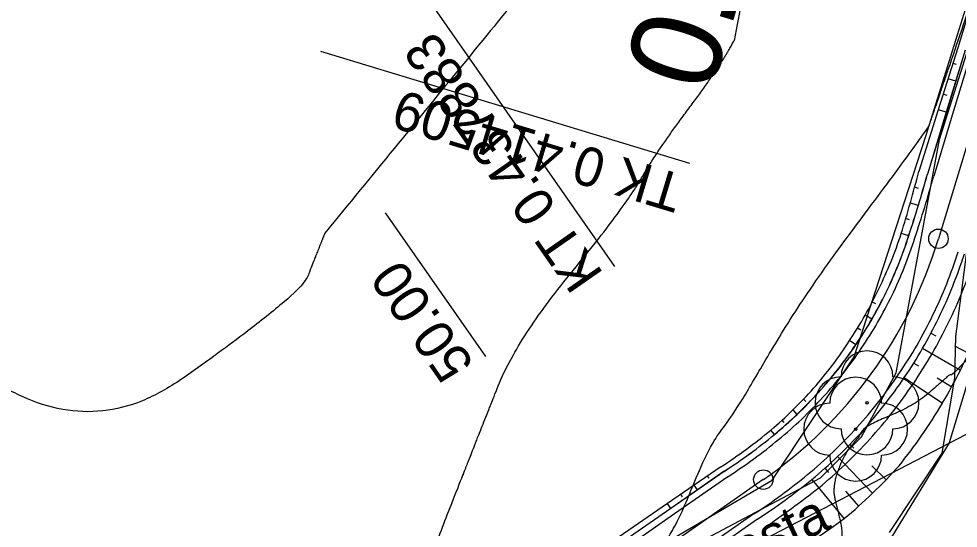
# Model space of a CAD drawing. Extents: x -495905 to -478420, y -1113297 to -1107716.
# Drawn here: x -479658 to -479585.7, y -1112765.7 to -1112726.4 of the extents above; entities that cross this region are included whole.
import ezdxf

# ---------------------------------------------------------------- set-up
doc = ezdxf.new("R2010")
doc.units = 0
for name, color, linetype in [('03_PC_OBJEKTY_NÁVRH_PR', 7, 'Continuous'), ('2D_VRSTEVNICE', 7, 'Continuous'), ('C1_HATCH_SLOPE_L', 7, 'Continuous'), ('C1_HATCH_SLOPE_R', 7, 'Continuous'), ('C1_HECTOMETRY', 7, 'Continuous'), ('C1_HLBODY', 7, 'Continuous'), ('C1_HRANA_TELESO', 7, 'Continuous'), ('C1_KORUNA', 7, 'Continuous'), ('C1_OSA', 7, 'Continuous'), ('C1_PRIKOP', 7, 'Continuous'), ('C1_STANICENI', 7, 'Continuous'), ('C1_VOZOVKA', 7, 'Continuous'), ('C1_ZPEVKRAJ', 7, 'Continuous'), ('ODVODNĚNÍ PLOŠNÉ', 7, 'Continuous'), ('VYRAZNE_VRST', 7, 'Continuous'), ('zamereni', 7, 'Continuous')]:
    doc.layers.add(name, color=color, linetype=linetype)

msp = doc.modelspace()

# ---------------------------------------------------------------- linework, layer by layer
at = {"layer": '03_PC_OBJEKTY_NÁVRH_PR'}
msp.add_lwpolyline([(-479577.41, -1112729.56), (-479586.36, -1112759.09), (-479591.02, -1112766.68), (-479664.76, -1112818.26), (-479691.46, -1112820.46), (-479751.22, -1112788.93), (-479810.42, -1112753.28), (-479821.02, -1112753.24)], dxfattribs=at)
at = {"layer": '2D_VRSTEVNICE'}
for points in [[(-479587.888, -1112734.581), (-479586.821, -1112731.472), (-479585.983, -1112729.01), (-479580.761, -1112713.737), (-479580.45, -1112712.821), (-479580.071, -1112711.711), (-479579.937, -1112711.317), (-479572.415, -1112693.515), (-479569.058, -1112685.546), (-479568.582, -1112684.776)], [(-479599.221, -1112686.459), (-479595.853, -1112706.761), (-479596.46, -1112707.781), (-479600.293, -1112714.224), (-479602.93, -1112728.094)], [(-479626.227, -1112725.2), (-479619.158, -1112722.439), (-479619.584, -1112724.677), (-479619.624, -1112724.753), (-479619.811, -1112725.001), (-479619.908, -1112725.172), (-479634.444, -1112742.924)], [(-479631.295, -1112789.645), (-479636.771, -1112793.302), (-479634.783, -1112788.247), (-479632.943, -1112784.617), (-479630.831, -1112782.601), (-479632.272, -1112776.799), (-479628.827, -1112774.366), (-479623.193, -1112760.004), (-479622.555, -1112758.379), (-479619.653, -1112751.094), (-479611.355, -1112740.961), (-479608.831, -1112736.539), (-479603.97, -1112730.075), (-479602.93, -1112728.094)], [(-479613.769, -1112775.206), (-479613.057, -1112773.633), (-479612.563, -1112772.541), (-479612.121, -1112771.595), (-479611.894, -1112771.108), (-479611.392, -1112769.784), (-479609.977, -1112768.285), (-479607.747, -1112766.507), (-479604.861, -1112759.264), (-479602.802, -1112756.75), (-479597.852, -1112748.076), (-479588.317, -1112735.397), (-479587.888, -1112734.581)], [(-479634.444, -1112742.924), (-479635.043, -1112744.427), (-479635.175, -1112744.763), (-479636.337, -1112747.726), (-479654.466, -1112760.532), (-479664.053, -1112750.889)], [(-479582.821, -1112750.193), (-479585.942, -1112753.784), (-479586.37, -1112753.851), (-479586.55, -1112754.037), (-479589.016, -1112756.209), (-479592.619, -1112757.688), (-479593.146, -1112758.326), (-479593.414, -1112758.754), (-479594.466, -1112759.973), (-479595.38, -1112762.49), (-479594.966, -1112764.205), (-479594.558, -1112765.891), (-479594.75, -1112767.388), (-479594.848, -1112768.13)]]:
    msp.add_open_spline(points, degree=2, dxfattribs=at)
at = {"layer": 'C1_HATCH_SLOPE_L'}
for p, q in [((-479587.761, -1112750.637), (-479587.391, -1112750.833)), ((-479585.944, -1112751.6), (-479584.868, -1112752.17)), ((-479588.405, -1112751.802), (-479585.493, -1112753.479)), ((-479589.09, -1112752.942), (-479588.734, -1112753.164)), ((-479589.815, -1112754.057), (-479586.887, -1112756.035)), ((-479587.273, -1112754.078), (-479586.167, -1112754.769)), ((-479594.01, -1112759.208), (-479593.71, -1112759.5)), ((-479594.955, -1112760.144), (-479592.261, -1112762.966)), ((-479595.934, -1112761.045), (-479595.656, -1112761.358)), ((-479592.316, -1112760.86), (-479591.221, -1112761.928)), ((-479596.944, -1112761.911), (-479594.449, -1112764.928)), ((-479594.357, -1112762.818), (-479593.337, -1112763.966))]:
    msp.add_line(p, q, dxfattribs=at)
at = {"layer": 'C1_HATCH_SLOPE_R'}
for p, q in [((-479585.786, -1112729.93), (-479586.072, -1112729.844)), ((-479585.853, -1112731.216), (-479586.447, -1112731.036)), ((-479586.524, -1112732.318), (-479586.823, -1112732.228)), ((-479586.216, -1112732.412), (-479586.221, -1112732.41)), ((-479586.579, -1112733.608), (-479587.198, -1112733.421)), ((-479588.723, -1112739.489), (-479589.043, -1112739.392)), ((-479588.393, -1112739.589), (-479588.398, -1112739.588)), ((-479588.756, -1112740.785), (-479589.382, -1112740.596)), ((-479589.424, -1112741.889), (-479589.721, -1112741.799)), ((-479589.119, -1112741.982), (-479589.124, -1112741.98)), ((-479589.475, -1112743.147), (-479590.051, -1112742.963)), ((-479592.017, -1112748.383), (-479592.287, -1112748.24)), ((-479591.738, -1112748.531), (-479591.742, -1112748.528)), ((-479592.304, -1112749.555), (-479592.832, -1112749.25)), ((-479593.164, -1112750.396), (-479593.413, -1112750.241)), ((-479592.906, -1112750.557), (-479592.91, -1112750.554)), ((-479593.543, -1112751.538), (-479594.029, -1112751.21)), ((-479597.408, -1112755.894), (-479597.577, -1112755.729)), ((-479598.063, -1112756.889), (-479598.387, -1112756.549)), ((-479597.232, -1112756.066), (-479597.236, -1112756.062)), ((-479599.078, -1112757.507), (-479599.227, -1112757.34)), ((-479599.811, -1112758.443), (-479600.094, -1112758.101)), ((-479598.923, -1112757.682), (-479598.926, -1112757.678)), ((-479604.849, -1112761.816), (-479604.971, -1112761.641)), ((-479605.747, -1112762.713), (-479606.002, -1112762.347)), ((-479604.721, -1112761.999), (-479604.724, -1112761.995)), ((-479606.906, -1112763.236), (-479607.034, -1112763.052)), ((-479607.798, -1112764.142), (-479608.066, -1112763.758)), ((-479606.773, -1112763.428), (-479606.776, -1112763.424))]:
    msp.add_line(p, q, dxfattribs=at)
at = {"layer": 'C1_HLBODY'}
for p, q in [((-479612.105, -1112745.51), (-479629.082, -1112721.141)), ((-479606.325, -1112737.556), (-479634.746, -1112728.936))]:
    msp.add_line(p, q, dxfattribs=at)
for centre in [(-479587.186, -1112743.361), (-479600.673, -1112761.92)]:
    msp.add_circle(centre, 0.75, dxfattribs=at)
at = {"layer": 'C1_HRANA_TELESO'}
for p, q in [((-479584.246, -1112723.866), (-479585.696, -1112728.651)), ((-479585.696, -1112728.651), (-479587.198, -1112733.421)), ((-479587.198, -1112733.421), (-479588.703, -1112738.189)), ((-479603.939, -1112760.935), (-479608.066, -1112763.758)), ((-479608.066, -1112763.758), (-479612.175, -1112766.607))]:
    msp.add_line(p, q, dxfattribs=at)
for centre, radius, start, end in [((-479682.155, -1112714.38), 96.436, 342.75896, 345.70668), ((-479620.605, -1112733.017), 32.131, 333.7838, 341.96907), ((-479620.843, -1112733.489), 32.141, 326.54035, 334.72589), ((-479621.82, -1112735.325), 40.61, 329.33852, 337.53802), ((-479621.063, -1112733.701), 32.209, 318.8842, 327.07087), ((-479620.942, -1112733.456), 32.28, 310.22869, 318.41433), ((-479622.159, -1112735.21), 40.961, 321.24111, 329.44137), ((-479625.925, -1112727.085), 40.364, 303.00424, 309.78883), ((-479620.807, -1112733.325), 41.152, 309.82966, 318.01484), ((-479632.039, -1112713.382), 63.796, 301.15571, 306.10154)]:
    msp.add_arc(centre, radius, start, end, dxfattribs=at)
at = {"layer": 'C1_KORUNA'}
for p, q in [((-479585.128, -1112728.824), (-479586.579, -1112733.608)), ((-479586.579, -1112733.608), (-479588.03, -1112738.393)), ((-479603.696, -1112761.284), (-479607.798, -1112764.142)), ((-479607.798, -1112764.142), (-479611.901, -1112767.001)), ((-479601.123, -1112764.977), (-479605.226, -1112767.835))]:
    msp.add_line(p, q, dxfattribs=at)
for centre, radius, start, end in [((-479682.725, -1112712.201), 98.25, 341.64128, 344.53899), ((-479620.679, -1112733.202), 32.75, 334.13833, 342.32344), ((-479620.679, -1112733.202), 37.25, 334.13833, 342.32344), ((-479620.679, -1112733.202), 32.75, 325.95321, 334.13833), ((-479620.679, -1112733.202), 37.25, 325.95322, 334.13833), ((-479620.679, -1112733.202), 32.75, 317.7681, 325.95321), ((-479620.679, -1112733.202), 37.25, 317.76811, 325.95322), ((-479620.679, -1112733.202), 32.75, 309.58299, 317.7681), ((-479626.364, -1112726.22), 41.754, 302.88139, 309.48942), ((-479620.679, -1112733.202), 37.25, 309.583, 317.76811), ((-479627.852, -1112724.154), 48.794, 303.21491, 309.30428)]:
    msp.add_arc(centre, radius, start, end, dxfattribs=at)
at = {"layer": 'C1_OSA'}
for p, q in [((-479577.061, -1112709.978), (-479587.186, -1112743.361)), ((-479600.673, -1112761.92), (-479662.716, -1112805.144))]:
    msp.add_line(p, q, dxfattribs=at)
msp.add_arc((-479620.679, -1112733.202), 35, 304.86324, 343.12729, dxfattribs=at)
at = {"layer": 'C1_PRIKOP'}
for p, q in [((-479585.137, -1112728.821), (-479586.589, -1112733.605)), ((-479586.589, -1112733.605), (-479588.04, -1112738.39)), ((-479603.701, -1112761.276), (-479607.804, -1112764.134)), ((-479607.804, -1112764.134), (-479611.907, -1112766.992))]:
    msp.add_line(p, q, dxfattribs=at)
for centre, radius, start, end in [((-479682.706, -1112712.207), 98.22, 341.64089, 344.5394), ((-479620.679, -1112733.202), 32.74, 334.13833, 342.32344), ((-479620.679, -1112733.202), 38.088, 334.13834, 342.32345), ((-479620.679, -1112733.202), 32.74, 325.95321, 334.13833), ((-479620.679, -1112733.202), 38.088, 325.95323, 334.13834), ((-479620.679, -1112733.202), 32.74, 317.7681, 325.95321), ((-479620.679, -1112733.202), 38.088, 317.76811, 325.95323), ((-479620.679, -1112733.202), 32.74, 309.58299, 317.7681), ((-479623.26, -1112730.462), 36.497, 302.40532, 309.96514), ((-479620.679, -1112733.202), 38.088, 309.583, 317.76811), ((-479653.686, -1112688.945), 93.27, 304.65876, 307.88574)]:
    msp.add_arc(centre, radius, start, end, dxfattribs=at)
at = {"layer": 'C1_STANICENI'}
msp.add_line((-479622.047, -1112752.436), (-479629.764, -1112741.359), dxfattribs=at)
at = {"layer": 'C1_VOZOVKA'}
for p, q in [((-479584.649, -1112728.969), (-479586.101, -1112733.753)), ((-479586.101, -1112733.753), (-479587.552, -1112738.538)), ((-479603.41, -1112761.695), (-479607.512, -1112764.553)), ((-479607.512, -1112764.553), (-479611.615, -1112767.411)), ((-479601.409, -1112764.566), (-479605.512, -1112767.425))]:
    msp.add_line(p, q, dxfattribs=at)
for centre, radius, start, end in [((-479683.683, -1112711.912), 99.75, 341.66054, 344.5187), ((-479620.679, -1112733.202), 33.25, 334.13833, 342.32344), ((-479620.679, -1112733.202), 36.75, 334.13833, 342.32344), ((-479620.679, -1112733.202), 33.25, 325.95321, 334.13833), ((-479620.679, -1112733.202), 36.75, 325.95322, 334.13833), ((-479620.679, -1112733.202), 33.25, 317.7681, 325.95321), ((-479620.679, -1112733.202), 36.75, 317.76811, 325.95322), ((-479620.679, -1112733.202), 33.25, 309.58299, 317.7681), ((-479620.679, -1112733.202), 36.75, 309.583, 317.76811), ((-479625.5, -1112727.396), 40.796, 302.78358, 309.60484), ((-479623.669, -1112729.862), 41.229, 302.67653, 309.82724)]:
    msp.add_arc(centre, radius, start, end, dxfattribs=at)
at = {"layer": 'C1_ZPEVKRAJ'}
for p, q in [((-479584.649, -1112728.969), (-479586.101, -1112733.753)), ((-479586.101, -1112733.753), (-479587.552, -1112738.538)), ((-479603.41, -1112761.695), (-479607.512, -1112764.553)), ((-479607.512, -1112764.553), (-479611.615, -1112767.411)), ((-479601.409, -1112764.566), (-479605.512, -1112767.425))]:
    msp.add_line(p, q, dxfattribs=at)
for centre, radius, start, end in [((-479683.683, -1112711.912), 99.75, 341.66054, 344.5187), ((-479620.679, -1112733.202), 33.25, 334.13833, 342.32344), ((-479620.679, -1112733.202), 36.75, 334.13833, 342.32344), ((-479620.679, -1112733.202), 33.25, 325.95321, 334.13833), ((-479620.679, -1112733.202), 36.75, 325.95322, 334.13833), ((-479620.679, -1112733.202), 33.25, 317.7681, 325.95321), ((-479620.679, -1112733.202), 36.75, 317.76811, 325.95322), ((-479620.679, -1112733.202), 33.25, 309.58299, 317.7681), ((-479620.679, -1112733.202), 36.75, 309.583, 317.76811), ((-479625.5, -1112727.396), 40.796, 302.78358, 309.60484), ((-479623.669, -1112729.862), 41.229, 302.67653, 309.82724)]:
    msp.add_arc(centre, radius, start, end, dxfattribs=at)
at = {"layer": 'ODVODNĚNÍ PLOŠNÉ'}
msp.add_lwpolyline([(-479673.02, -1112812.457), (-479642.057, -1112787.469), (-479601.868, -1112767.176), (-479565.029, -1112748.022), (-479528.044, -1112731.675), (-479483.883, -1112713.831), (-479448.527, -1112693.6), (-479412.097, -1112671.884), (-479383.547, -1112656.728), (-479345.354, -1112655.195), (-479317.773, -1112651.965), (-479280.526, -1112641.993), (-479243.315, -1112619.799), (-479213.827, -1112600.098), (-479257.968, -1112564.736)], dxfattribs=at)
at = {"layer": 'VYRAZNE_VRST'}
msp.add_open_spline([(-479609.466, -1112802.164), (-479609.537, -1112800.572), (-479602.256, -1112788.228), (-479600.263, -1112784.913), (-479599.102, -1112783.624), (-479591.873, -1112775.598), (-479583.208, -1112770.305), (-479581.079, -1112767.209), (-479580.059, -1112765.229), (-479567.985, -1112747.97)], degree=2, dxfattribs=at)
at = {"layer": 'zamereni'}
for p, q in [((-479588.16, -1112735.45), (-479580.55, -1112711.12)), ((-479587.11, -1112735.72), (-479579.46, -1112711.47)), ((-479593.68, -1112752.46), (-479588.16, -1112735.45)), ((-479590.45, -1112753.69), (-479587.11, -1112735.72)), ((-479584.07, -1112737.07), (-479585.87, -1112750.88)), ((-479585.87, -1112750.88), (-479585.95, -1112754.09)), ((-479599.98, -1112761.96), (-479593.68, -1112752.46)), ((-479593.12, -1112758.61), (-479590.45, -1112753.69)), ((-479585.95, -1112754.09), (-479586.92, -1112759.89)), ((-479592.69, -1112756), (-479592.69, -1112756)), ((-479593.56, -1112758.03), (-479593.56, -1112758.03)), ((-479596.26, -1112761.79), (-479593.12, -1112758.61)), ((-479586.92, -1112759.89), (-479590.98, -1112765.99)), ((-479612.18, -1112770.2), (-479596.26, -1112761.79)), ((-479612.69, -1112769.4), (-479599.98, -1112761.96))]:
    msp.add_line(p, q, dxfattribs=at)
for centre in [(-479592.69, -1112756), (-479593.56, -1112758.03)]:
    msp.add_circle(centre, 0.1, dxfattribs=at)
for centre, start, end in [((-479592.69, -1112754), 0, 180), ((-479594.69, -1112756), 90, 270), ((-479593.56, -1112756.03), 0, 180), ((-479590.69, -1112756), 270, 90), ((-479595.56, -1112758.03), 90, 270), ((-479591.56, -1112758.03), 270, 90), ((-479592.69, -1112758), 180, 0), ((-479593.56, -1112760.03), 180, 0)]:
    msp.add_arc(centre, 2, start, end, dxfattribs=at)

# ---------------------------------------------------------------- texts
at = {"layer": 'C1_HECTOMETRY'}
msp.add_text('0.4', height=6.999, rotation=73.08168, dxfattribs=at).set_placement((-479604.744, -1112732.32))
at = {"layer": 'C1_HLBODY'}
for s, height, rotation, p in [('KT 0.437883', 3, 124.86326, (-479612.925, -1112746.082)), ('TK 0.414509', 2.999, 163.1273, (-479606.614, -1112738.513))]:
    msp.add_text(s, height=height, rotation=rotation, dxfattribs=at).set_placement(p)
at = {"layer": 'C1_STANICENI'}
msp.add_text('50.00', height=3, rotation=124.86326, dxfattribs=at).set_placement((-479622.867, -1112753.009))
at = {"layer": 'zamereni'}
msp.add_text(' cesta', height=3, rotation=25.14844, dxfattribs=at).set_placement((-479605.039, -1112770.162))

doc.saveas('drawing.dxf')
